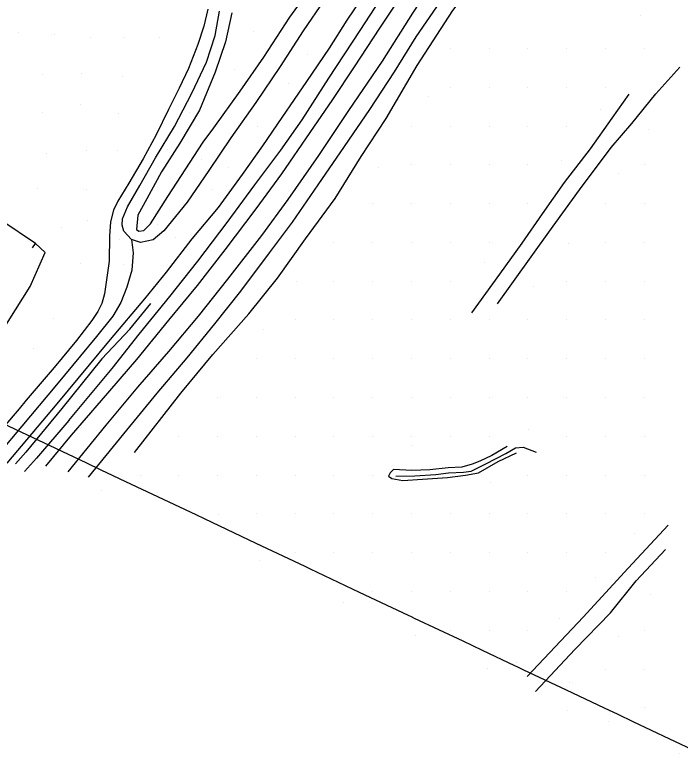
# Model space of a CAD drawing. Extents: x 1497074 to 1501343, y 481943 to 486114.
# Drawn here: x 1499095.8 to 1499353.3, y 482678.8 to 482964.8 of the extents above; entities that cross this region are included whole.
import ezdxf

# ---------------------------------------------------------------- set-up
doc = ezdxf.new("R2010")
doc.units = 0
for name, color, linetype in [('PH Exist DTM Boundary', 7, 'Continuous'), ('PH Exist DTM Breakline', 7, 'Continuous'), ('PH Exist DTM Point', 7, 'Continuous')]:
    doc.layers.add(name, color=color, linetype=linetype)

msp = doc.modelspace()

# ---------------------------------------------------------------- linework, layer by layer
at = {"layer": 'PH Exist DTM Boundary'}
msp.add_lwpolyline([(1499089.09, 482807.74), (1499096.2, 482804.38), (1499109.09, 482798.29), (1499123.46, 482791.49), (1499129.09, 482788.83), (1499140.86, 482783.26), (1499149.09, 482779.37), (1499165.76, 482771.49), (1499169.09, 482769.92), (1499172.07, 482768.51), (1499189.09, 482760.46), (1499208.06, 482751.49), (1499209.09, 482751.01), (1499210.01, 482750.57), (1499229.09, 482741.55), (1499247.95, 482732.63), (1499249.09, 482732.09), (1499250.36, 482731.49), (1499269.09, 482722.64), (1499276.66, 482719.06), (1499289.09, 482713.18), (1499290.24, 482712.64), (1499292.66, 482711.49), (1499309.09, 482703.72), (1499323.82, 482696.76), (1499329.09, 482694.27), (1499334.96, 482691.49), (1499349.09, 482684.81), (1499361.76, 482678.82)], dxfattribs=at)
at = {"layer": 'PH Exist DTM Breakline'}
for points in [[(1499269.08, 483032.4), (1499271.05, 483028.96), (1499271.68, 483026.47), (1499271.92, 483022.06), (1499271, 483017.59), (1499269.13, 483012.66), (1499265.62, 483005.51), (1499260.19, 482995.85), (1499254.1, 482986.27), (1499246.47, 482974.11), (1499236.92, 482959.64), (1499227.14, 482944.62), (1499218.76, 482931.98), (1499209.98, 482919.32), (1499198.92, 482903.34), (1499189.1, 482889.69), (1499177.01, 482873.9), (1499166.32, 482860.1), (1499155.28, 482846.74), (1499142.9, 482831.52), (1499129.23, 482815.58), (1499117.58, 482802.21), (1499107.69, 482790.24)], [(1499116.41, 482788.09), (1499131.09, 482806.1), (1499143.42, 482820.77), (1499155.39, 482834.58), (1499166.81, 482848.27), (1499178.24, 482862.53), (1499191.35, 482879.41), (1499201.59, 482893.33), (1499213.46, 482910.35), (1499225.03, 482927.74), (1499238.04, 482946.87), (1499249.8, 482965.38), (1499259, 482979.42), (1499269.64, 482996.29), (1499274.26, 483003.93), (1499278.75, 483010.44), (1499282.06, 483014.46), (1499284.95, 483017.54), (1499288.86, 483020), (1499291.46, 483021.29)], [(1499223.3, 483017.86), (1499227.27, 483016.8), (1499231.02, 483015.6), (1499233.02, 483013.37), (1499234.12, 483009.13), (1499233.69, 483005.34), (1499232.62, 483001.3), (1499231.11, 482997.4), (1499228.59, 482991.88), (1499223.83, 482983.25), (1499215.43, 482970.4), (1499207.33, 482958.55), (1499198.5, 482944.84), (1499189.1, 482930.83), (1499179.39, 482917.16), (1499170.89, 482904.58), (1499162.5, 482892.37), (1499153.47, 482881.19)], [(1499172.78, 482921.09), (1499182.94, 482935.2), (1499192.1, 482948.37), (1499202.18, 482963.87), (1499212.25, 482977.79), (1499218.86, 482987.62), (1499223.14, 482993.89), (1499225.97, 483000.58), (1499226.56, 483004.4), (1499225.83, 483008.32), (1499225, 483009.93), (1499222.77, 483010.1), (1499217.9, 483009.72), (1499215.37, 483010.01)], [(1499254.49, 483006.94), (1499248.88, 482998.76), (1499239.87, 482986.25), (1499232.33, 482974.78), (1499224.26, 482962.66), (1499217.42, 482951.92), (1499208.6, 482939), (1499199.09, 482925.08), (1499191.64, 482914.06), (1499183.74, 482903.02), (1499174.45, 482890.27), (1499164.24, 482878.11), (1499154.39, 482865.24), (1499145.99, 482854.93), (1499132.7, 482839.18)], [(1499142.08, 482795.46), (1499160.05, 482818.4), (1499172.45, 482833.43), (1499186.35, 482849.15), (1499197.44, 482862.94), (1499208.3, 482878.16), (1499219.68, 482893.75), (1499229.75, 482910.02), (1499239.44, 482924.68), (1499251.47, 482945.13), (1499265.31, 482966.48), (1499274.76, 482979.23), (1499281.98, 482988.1), (1499285.04, 482989.94), (1499292.66, 482987.3), (1499309.67, 482977.11)], [(1499116.72, 482807.93), (1499133.47, 482828.02), (1499143.94, 482841.27), (1499155.75, 482855.9), (1499166.63, 482869.48), (1499177.94, 482884.5), (1499188.62, 482898.97), (1499198.72, 482912.42), (1499206.91, 482924.16), (1499217.28, 482940.27), (1499229.36, 482958.66), (1499241.34, 482977.07)], [(1499170.51, 482966.98), (1499168.93, 482960.35), (1499166.56, 482953.27), (1499162.93, 482944.06), (1499159.31, 482936.39), (1499155.29, 482928.21), (1499150.43, 482918.35), (1499145.42, 482909.05), (1499139.88, 482899.65), (1499135.67, 482892.73), (1499133.99, 482889.2), (1499132.79, 482884.78), (1499132.37, 482879.16), (1499132.28, 482869.45), (1499130.53, 482856.86), (1499129.4, 482853.09), (1499127.89, 482850.1), (1499125.54, 482846.59), (1499119.66, 482838.81), (1499111.03, 482828.37), (1499100.22, 482815.7), (1499097.4, 482812.44), (1499085.97, 482799.09)], [(1499258.97, 482967.92), (1499251, 482956.33), (1499242.57, 482942.74), (1499233.03, 482928.19), (1499223.2, 482913.83), (1499213.05, 482899.09), (1499203.04, 482884.57), (1499194.2, 482872.71), (1499183.08, 482857.87), (1499172.99, 482845.25), (1499162.34, 482832.18), (1499150.76, 482818.51), (1499137.82, 482802.72), (1499124.1, 482785.94)], [(1499153.47, 482881.19), (1499149.36, 482877.81), (1499144.43, 482876.67), (1499140.92, 482877.94), (1499138.02, 482881.12), (1499137.37, 482883.44), (1499137.46, 482885.82), (1499139.34, 482890.48), (1499144.16, 482898.82), (1499150.28, 482909.42), (1499157.51, 482921.61), (1499164.28, 482934.47), (1499169.97, 482946.45), (1499173.33, 482956.79), (1499174.97, 482966.18)], [(1499179.81, 482965.52), (1499177.35, 482954.36), (1499173.25, 482942.6), (1499167.29, 482927.92), (1499159.66, 482915.09), (1499152.52, 482904.05), (1499146.86, 482893.63), (1499143.41, 482887.27), (1499142.85, 482881.69), (1499143.71, 482881.1), (1499145.71, 482881.38), (1499148.33, 482883.97), (1499154.96, 482894.5), (1499168.68, 482915.48), (1499172.78, 482921.09)], [(1499282.54, 482852.95), (1499302.39, 482880.66), (1499314.24, 482897.14), (1499326.58, 482913.44), (1499334.55, 482922.69), (1499343.83, 482934.18), (1499353.08, 482944.59)], [(1499272.66, 482849.46), (1499283.44, 482864.47), (1499292.15, 482876.42), (1499299.98, 482887.79), (1499308.53, 482899.96), (1499318.52, 482913.01), (1499326.94, 482924.78), (1499333.54, 482934.04)], [(1499102.63, 482874.72), (1499103.75, 482876.33), (1499090.81, 482885.08), (1499070.1, 482899.37), (1499060.14, 482906.21), (1499054.24, 482910.2)], [(1499068.82, 482810.47), (1499086.72, 482836.07), (1499101.74, 482859.67), (1499107.55, 482872.82), (1499103.75, 482876.33)], [(1499140.92, 482877.94), (1499141.63, 482872.79), (1499141.12, 482866.05), (1499139.08, 482859.43), (1499136.84, 482853.56), (1499133.66, 482848.18), (1499127.36, 482840.37)], [(1499129.5, 482831.67), (1499140.29, 482843.18), (1499148.44, 482853.16)], [(1499127.36, 482840.37), (1499111.94, 482821.7), (1499098.53, 482805.74), (1499089.77, 482795.34)], [(1499132.7, 482839.18), (1499112.09, 482814.33), (1499092.71, 482791.42)], [(1499129.5, 482831.67), (1499113.92, 482812.53), (1499100.03, 482795.7), (1499096.03, 482791.17)], [(1499116.72, 482807.93), (1499104.2, 482793.33), (1499099.46, 482788.15)], [(1499286.24, 482797.77), (1499280.31, 482794.37), (1499275.75, 482792.2), (1499272.72, 482790.98), (1499268.74, 482789.83), (1499263.52, 482789.52), (1499256.38, 482788.75), (1499249.36, 482788.49), (1499242.36, 482788.94), (1499241.05, 482787.59), (1499240.42, 482786.4), (1499241.63, 482785.41), (1499245.88, 482784.67), (1499253.51, 482785.16), (1499263.26, 482785.79), (1499270.19, 482786.71), (1499275.15, 482787.67), (1499282.83, 482792.04), (1499289.92, 482795.44)], [(1499243.17, 482786.38), (1499250.51, 482786.51), (1499258.74, 482786.97), (1499263.6, 482787.67), (1499269.35, 482787.85), (1499272.41, 482788.23), (1499278.07, 482791.06), (1499285.83, 482795.14), (1499289.53, 482797.26), (1499292.51, 482797.51), (1499297.48, 482795.66)], [(1499294.08, 482708.91), (1499315.76, 482731.82), (1499333.08, 482750.79), (1499348.57, 482767.35)], [(1499297.33, 482703.09), (1499312.45, 482719.34), (1499326.23, 482733.55), (1499336.25, 482745.85), (1499347.59, 482757.98)]]:
    msp.add_lwpolyline(points, dxfattribs=at)
at = {"layer": 'PH Exist DTM Point'}
for p, q in [((1499338.07, 482964.47), (1499338.07, 482964.47)), ((1499097.3, 482958.07), (1499097.3, 482958.07)), ((1499187.96, 482958.27), (1499187.96, 482958.27)), ((1499110.97, 482957.18), (1499110.97, 482957.18)), ((1499124.95, 482956.07), (1499124.95, 482956.07)), ((1499138.32, 482955.94), (1499138.32, 482955.94)), ((1499151.84, 482956.16), (1499151.84, 482956.16)), ((1499264.29, 482951.76), (1499264.29, 482951.76)), ((1499279.29, 482951.76), (1499279.29, 482951.76)), ((1499294.29, 482951.76), (1499294.29, 482951.76)), ((1499309.29, 482951.76), (1499309.29, 482951.76)), ((1499324.29, 482951.76), (1499324.29, 482951.76)), ((1499339.29, 482951.76), (1499339.29, 482951.76)), ((1499208.86, 482949.33), (1499208.86, 482949.33)), ((1499106.63, 482941.67), (1499106.63, 482941.67)), ((1499121.47, 482941.94), (1499121.47, 482941.94)), ((1499180.69, 482943.71), (1499180.69, 482943.71)), ((1499137.34, 482940.8), (1499137.34, 482940.8)), ((1499201.68, 482938.14), (1499201.68, 482938.14)), ((1499264.29, 482936.76), (1499264.29, 482936.76)), ((1499279.29, 482936.76), (1499279.29, 482936.76)), ((1499294.29, 482936.76), (1499294.29, 482936.76)), ((1499309.29, 482936.76), (1499309.29, 482936.76)), ((1499324.29, 482936.76), (1499324.29, 482936.76)), ((1499255.72, 482933.34), (1499255.72, 482933.34)), ((1499121.05, 482929.98), (1499121.05, 482929.98)), ((1499106.54, 482926.82), (1499106.54, 482926.82)), ((1499163.2, 482927.06), (1499163.2, 482927.06)), ((1499322.23, 482928.29), (1499322.23, 482928.29)), ((1499136.02, 482926.58), (1499136.02, 482926.58)), ((1499189.66, 482921.56), (1499189.66, 482921.56)), ((1499249.29, 482921.76), (1499249.29, 482921.76)), ((1499264.29, 482921.76), (1499264.29, 482921.76)), ((1499279.29, 482921.76), (1499279.29, 482921.76)), ((1499294.29, 482921.76), (1499294.29, 482921.76)), ((1499309.29, 482921.76), (1499309.29, 482921.76)), ((1499341.07, 482920.35), (1499341.07, 482920.35)), ((1499123.46, 482912.43), (1499123.46, 482912.43)), ((1499154.87, 482912.57), (1499154.87, 482912.57)), ((1499108.14, 482911.25), (1499108.14, 482911.25)), ((1499135.56, 482912.25), (1499135.56, 482912.25)), ((1499167.86, 482908.77), (1499167.86, 482908.77)), ((1499249.29, 482906.76), (1499249.29, 482906.76)), ((1499264.29, 482906.76), (1499264.29, 482906.76)), ((1499279.29, 482906.76), (1499279.29, 482906.76)), ((1499294.29, 482906.76), (1499294.29, 482906.76)), ((1499307.14, 482908.55), (1499307.14, 482908.55)), ((1499339.29, 482906.76), (1499339.29, 482906.76)), ((1499178.58, 482905.83), (1499178.58, 482905.83)), ((1499236.49, 482905.59), (1499236.49, 482905.59)), ((1499329.56, 482903.57), (1499329.56, 482903.57)), ((1499104.64, 482897.8), (1499104.64, 482897.8)), ((1499123.35, 482897.1), (1499123.35, 482897.1)), ((1499171.95, 482897.41), (1499171.95, 482897.41)), ((1499234.29, 482891.76), (1499234.29, 482891.76)), ((1499249.29, 482891.76), (1499249.29, 482891.76)), ((1499264.29, 482891.76), (1499264.29, 482891.76)), ((1499279.29, 482891.76), (1499279.29, 482891.76)), ((1499294.19, 482891.81), (1499294.19, 482891.81)), ((1499324.29, 482891.76), (1499324.29, 482891.76)), ((1499339.29, 482891.76), (1499339.29, 482891.76)), ((1499124.07, 482885.38), (1499124.07, 482885.38)), ((1499113.74, 482882.52), (1499113.74, 482882.52)), ((1499151.12, 482883.52), (1499151.12, 482883.52)), ((1499136.24, 482878.05), (1499136.24, 482878.05)), ((1499157.9, 482878.84), (1499157.9, 482878.84)), ((1499219.29, 482876.76), (1499219.29, 482876.76)), ((1499234.29, 482876.76), (1499234.29, 482876.76)), ((1499249.29, 482876.76), (1499249.29, 482876.76)), ((1499264.29, 482876.76), (1499264.29, 482876.76)), ((1499279.29, 482876.76), (1499279.29, 482876.76)), ((1499310.19, 482876.28), (1499310.19, 482876.28)), ((1499324.29, 482876.76), (1499324.29, 482876.76)), ((1499339.29, 482876.76), (1499339.29, 482876.76)), ((1499121, 482868.6), (1499121, 482868.6)), ((1499137.68, 482868.34), (1499137.68, 482868.34)), ((1499277.54, 482869.14), (1499277.54, 482869.14)), ((1499204.62, 482861.58), (1499204.62, 482861.58)), ((1499219.29, 482861.76), (1499219.29, 482861.76)), ((1499234.29, 482861.76), (1499234.29, 482861.76)), ((1499249.29, 482861.76), (1499249.29, 482861.76)), ((1499264.29, 482861.76), (1499264.29, 482861.76)), ((1499309.29, 482861.76), (1499309.29, 482861.76)), ((1499324.29, 482861.76), (1499324.29, 482861.76)), ((1499339.29, 482861.76), (1499339.29, 482861.76)), ((1499296.37, 482859.53), (1499296.37, 482859.53)), ((1499110.86, 482847.51), (1499110.86, 482847.51)), ((1499204.29, 482846.76), (1499204.29, 482846.76)), ((1499219.29, 482846.76), (1499219.29, 482846.76)), ((1499234.29, 482846.76), (1499234.29, 482846.76)), ((1499249.29, 482846.76), (1499249.29, 482846.76)), ((1499264.29, 482846.76), (1499264.29, 482846.76)), ((1499279.29, 482846.76), (1499279.29, 482846.76)), ((1499294.29, 482846.76), (1499294.29, 482846.76)), ((1499309.29, 482846.76), (1499309.29, 482846.76)), ((1499324.29, 482846.76), (1499324.29, 482846.76)), ((1499339.29, 482846.76), (1499339.29, 482846.76)), ((1499191.95, 482843), (1499191.95, 482843)), ((1499103.13, 482835.77), (1499103.13, 482835.77)), ((1499189.29, 482831.76), (1499189.29, 482831.76)), ((1499204.29, 482831.76), (1499204.29, 482831.76)), ((1499219.29, 482831.76), (1499219.29, 482831.76)), ((1499234.29, 482831.76), (1499234.29, 482831.76)), ((1499249.29, 482831.76), (1499249.29, 482831.76)), ((1499264.29, 482831.76), (1499264.29, 482831.76)), ((1499279.29, 482831.76), (1499279.29, 482831.76)), ((1499294.29, 482831.76), (1499294.29, 482831.76)), ((1499309.29, 482831.76), (1499309.29, 482831.76)), ((1499324.29, 482831.76), (1499324.29, 482831.76)), ((1499339.29, 482831.76), (1499339.29, 482831.76)), ((1499174.29, 482816.76), (1499174.29, 482816.76)), ((1499189.29, 482816.76), (1499189.29, 482816.76)), ((1499204.29, 482816.76), (1499204.29, 482816.76)), ((1499219.29, 482816.76), (1499219.29, 482816.76)), ((1499234.29, 482816.76), (1499234.29, 482816.76)), ((1499249.29, 482816.76), (1499249.29, 482816.76)), ((1499264.29, 482816.76), (1499264.29, 482816.76)), ((1499279.29, 482816.76), (1499279.29, 482816.76)), ((1499294.29, 482816.76), (1499294.29, 482816.76)), ((1499309.29, 482816.76), (1499309.29, 482816.76)), ((1499324.29, 482816.76), (1499324.29, 482816.76)), ((1499339.29, 482816.76), (1499339.29, 482816.76)), ((1499294.71, 482804.28), (1499294.71, 482804.28)), ((1499159.29, 482801.76), (1499159.29, 482801.76)), ((1499174.29, 482801.76), (1499174.29, 482801.76)), ((1499189.29, 482801.76), (1499189.29, 482801.76)), ((1499204.29, 482801.76), (1499204.29, 482801.76)), ((1499219.29, 482801.76), (1499219.29, 482801.76)), ((1499234.29, 482801.76), (1499234.29, 482801.76)), ((1499249.29, 482801.76), (1499249.29, 482801.76)), ((1499264.29, 482801.76), (1499264.29, 482801.76)), ((1499279.29, 482801.76), (1499279.29, 482801.76)), ((1499309.29, 482801.76), (1499309.29, 482801.76)), ((1499324.29, 482801.76), (1499324.29, 482801.76)), ((1499339.29, 482801.76), (1499339.29, 482801.76)), ((1499249.47, 482798.38), (1499249.47, 482798.38)), ((1499144.29, 482786.76), (1499144.29, 482786.76)), ((1499159.29, 482786.76), (1499159.29, 482786.76)), ((1499174.29, 482786.76), (1499174.29, 482786.76)), ((1499189.29, 482786.76), (1499189.29, 482786.76)), ((1499204.29, 482786.76), (1499204.29, 482786.76)), ((1499219.29, 482786.76), (1499219.29, 482786.76)), ((1499234.29, 482786.76), (1499234.29, 482786.76)), ((1499294.29, 482786.76), (1499294.29, 482786.76)), ((1499309.29, 482786.76), (1499309.29, 482786.76)), ((1499324.29, 482786.76), (1499324.29, 482786.76)), ((1499339.29, 482786.76), (1499339.29, 482786.76)), ((1499279.84, 482783.76), (1499279.84, 482783.76)), ((1499129.5, 482780.62), (1499129.5, 482780.62)), ((1499174.54, 482771.54), (1499174.54, 482771.54)), ((1499189.29, 482771.76), (1499189.29, 482771.76)), ((1499204.29, 482771.76), (1499204.29, 482771.76)), ((1499219.29, 482771.76), (1499219.29, 482771.76)), ((1499234.29, 482771.76), (1499234.29, 482771.76)), ((1499249.29, 482771.76), (1499249.29, 482771.76)), ((1499264.29, 482771.76), (1499264.29, 482771.76)), ((1499279.29, 482771.76), (1499279.29, 482771.76)), ((1499294.29, 482771.76), (1499294.29, 482771.76)), ((1499309.29, 482771.76), (1499309.29, 482771.76)), ((1499324.29, 482771.76), (1499324.29, 482771.76)), ((1499339.29, 482771.76), (1499339.29, 482771.76)), ((1499335.64, 482764.12), (1499335.64, 482764.12)), ((1499204.26, 482756.77), (1499204.26, 482756.77)), ((1499219.29, 482756.76), (1499219.29, 482756.76)), ((1499234.29, 482756.76), (1499234.29, 482756.76)), ((1499249.29, 482756.76), (1499249.29, 482756.76)), ((1499264.29, 482756.76), (1499264.29, 482756.76)), ((1499279.29, 482756.76), (1499279.29, 482756.76)), ((1499294.29, 482756.76), (1499294.29, 482756.76)), ((1499309.29, 482756.76), (1499309.29, 482756.76)), ((1499324.29, 482756.76), (1499324.29, 482756.76)), ((1499190.38, 482753.69), (1499190.38, 482753.69)), ((1499320.33, 482747.25), (1499320.33, 482747.25)), ((1499234.29, 482741.76), (1499234.29, 482741.76)), ((1499249.29, 482741.76), (1499249.29, 482741.76)), ((1499264.29, 482741.76), (1499264.29, 482741.76)), ((1499279.29, 482741.76), (1499279.29, 482741.76)), ((1499294.29, 482741.76), (1499294.29, 482741.76)), ((1499309.29, 482741.76), (1499309.29, 482741.76)), ((1499341.7, 482740.47), (1499341.7, 482740.47)), ((1499222.89, 482737.62), (1499222.89, 482737.62)), ((1499306.6, 482731.33), (1499306.6, 482731.33)), ((1499264.29, 482726.76), (1499264.29, 482726.76)), ((1499279.3, 482726.78), (1499279.3, 482726.78)), ((1499294.29, 482726.76), (1499294.29, 482726.76)), ((1499339.29, 482726.76), (1499339.29, 482726.76)), ((1499250.91, 482724.6), (1499250.91, 482724.6)), ((1499329.54, 482724.48), (1499329.54, 482724.48)), ((1499289.77, 482714.16), (1499289.77, 482714.16)), ((1499278.77, 482712.05), (1499278.77, 482712.05)), ((1499324.29, 482711.76), (1499324.29, 482711.76)), ((1499339.29, 482711.76), (1499339.29, 482711.76)), ((1499310.36, 482706.4), (1499310.36, 482706.4)), ((1499309.54, 482695.7), (1499309.54, 482695.7)), ((1499339.29, 482696.76), (1499339.29, 482696.76)), ((1499325.33, 482691.4), (1499325.33, 482691.4)), ((1499352.92, 482679.18), (1499352.92, 482679.18))]:
    msp.add_line(p, q, dxfattribs=at)

doc.saveas('drawing.dxf')
